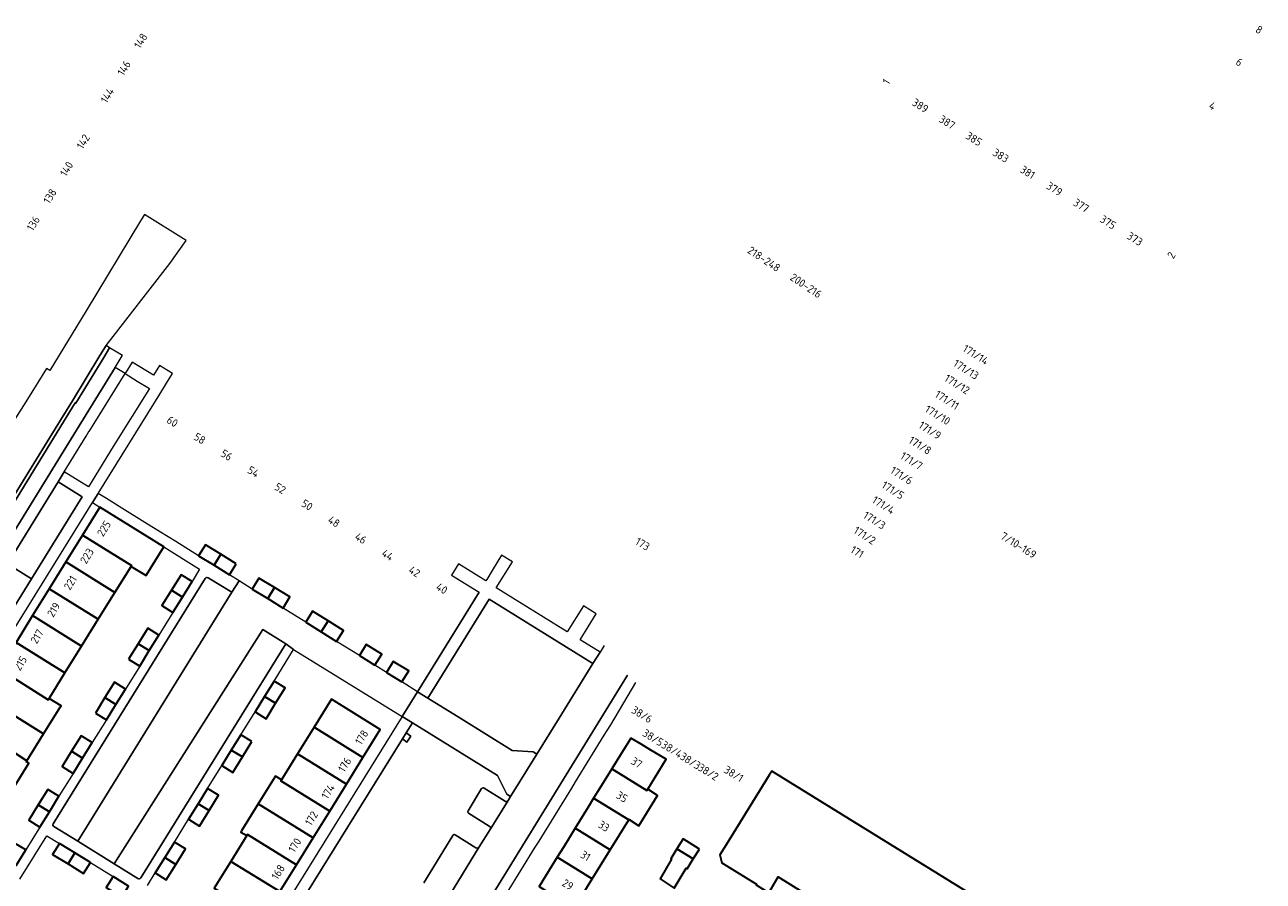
# Model space of a CAD drawing. Extents: x 150256 to 156914, y 461459 to 469481.
# Tile 439 of 656: x 156013 to 156225, y 464374 to 464521. Entities that reach past the tile are written whole.
import ezdxf
from ezdxf.enums import TextEntityAlignment as Align

# ---------------------------------------------------------------- set-up
doc = ezdxf.new("R2010")
doc.units = 0
doc.header["$LTSCALE"] = 0.75
for name, color, linetype, lineweight in [('B-RO-IE-TERREINAFSCHEIDING_KUNSTMATIG_MUUR-G', 251, 'IE-TERREINAFSCHEIDING-KUNSTMATIG-DICHT', 18), ('B-RO-OG-BEBOUWING-GV', 6, 'CONTINUOUS', 35), ('B-RO-OG-BEBOUWING-T18', 1, 'CONTINUOUS', 18), ('B-RO-OG-TERREIN_CULTUURSCHEIDING-GV', 251, 'CONTINUOUS', 18), ('B-RO-VH-VERHARDING_ASFALT-GV', 251, 'CONTINUOUS', 18), ('B-RO-VH-VERHARDING_BETONSTRAATSTEEN-GV', 251, 'CONTINUOUS', 18), ('B-RO-VH-VERHARDING_OPEN-GV', 251, 'CONTINUOUS', 18), ('B-RO-VH-VERHARDING_TEGEL-GV', 251, 'CONTINUOUS', 18)]:
    doc.layers.add(name, color=color, linetype=linetype, lineweight=lineweight)
doc.styles.add('NLCS-ISO-M200-T18', font='NLCS-ISO.ttf', dxfattribs={"height": 360})
doc.linetypes.add('IE-TERREINAFSCHEIDING-KUNSTMATIG-DICHT', pattern='A,8,-1,[82,NLCS.SHX,S=0.75,R=90,X=0,Y=0],-1', length=10)

msp = doc.modelspace()

# ---------------------------------------------------------------- linework, layer by layer
at = {"layer": 'B-RO-IE-TERREINAFSCHEIDING_KUNSTMATIG_MUUR-G'}
msp.add_lwpolyline([(156080.186, 464406.855), (156090.717, 464423.874)], dxfattribs=at)
at = {"layer": 'B-RO-OG-BEBOUWING-GV'}
for points in [[(156033.854, 464426.84), (156036.813, 464431.604), (156025.879, 464438.424), (156022.905, 464433.629), (156031.278, 464428.437), (156031.191, 464428.296), (156033.783, 464426.727)], [(156022.905, 464433.629), (156020.06, 464429.039), (156028.432, 464423.848), (156031.191, 464428.296), (156031.278, 464428.437)], [(156042.753, 464430.115), (156045.39, 464428.486), (156046.543, 464430.354), (156043.905, 464431.98)], [(156049.182, 464428.728), (156046.543, 464430.354), (156045.39, 464428.486), (156048.028, 464426.856)], [(156020.06, 464429.039), (156017.214, 464424.45), (156025.585, 464419.259), (156028.432, 464423.848)], [(156041.627, 464425.675), (156039.744, 464426.848), (156038.105, 464424.212), (156039.987, 464423.041)], [(156051.929, 464424.414), (156054.574, 464422.792), (156055.728, 464424.679), (156053.077, 464426.296)], [(156014.368, 464419.861), (156022.738, 464414.671), (156025.585, 464419.259), (156017.214, 464424.45)], [(156038.105, 464424.212), (156036.466, 464421.577), (156038.346, 464420.407), (156039.987, 464423.041)], [(156054.574, 464422.792), (156057.218, 464421.169), (156058.38, 464423.062), (156055.728, 464424.679)], [(156022.738, 464414.671), (156014.368, 464419.861), (156011.523, 464415.271), (156019.891, 464410.082)], [(156061.1, 464418.732), (156063.731, 464417.093), (156064.898, 464418.971), (156062.261, 464420.605)], [(156066.362, 464415.453), (156067.535, 464417.336), (156064.898, 464418.971), (156063.731, 464417.093)], [(156034.307, 464413.881), (156035.943, 464416.516), (156034.041, 464417.697), (156032.414, 464415.051)], [(156011.523, 464415.271), (156008.677, 464410.682), (156017.045, 464405.493), (156017.178, 464405.708), (156019.891, 464410.082)], [(156030.786, 464412.405), (156032.672, 464411.245), (156034.307, 464413.881), (156032.414, 464415.051)], [(156070.268, 464413.035), (156072.904, 464411.398), (156074.071, 464413.279), (156071.423, 464414.911)], [(156008.677, 464410.682), (156005.831, 464406.092), (156016.243, 464399.637), (156019.09, 464404.225), (156019.222, 464404.44), (156017.178, 464405.708), (156017.045, 464405.493)], [(156074.893, 464410.161), (156077.52, 464408.525), (156078.687, 464410.398), (156076.058, 464412.033)], [(156028.615, 464404.68), (156030.254, 464407.314), (156028.357, 464408.494), (156026.726, 464405.85)], [(156054.031, 464406.043), (156055.916, 464404.879), (156057.544, 464407.519), (156055.659, 464408.682)], [(156005.831, 464406.092), (156002.986, 464401.503), (156011.351, 464396.316), (156013.396, 464395.048), (156016.243, 464399.637)], [(156025.095, 464403.206), (156026.976, 464402.046), (156028.615, 464404.68), (156026.726, 464405.85)], [(156054.031, 464406.043), (156052.402, 464403.403), (156054.287, 464402.24), (156055.916, 464404.879)], [(156070.868, 464395.608), (156073.829, 464400.384), (156065.458, 464405.557), (156062.505, 464400.793)], [(156002.986, 464401.503), (156000.14, 464396.914), (156008.504, 464391.727), (156010.978, 464390.193), (156013.691, 464394.612), (156013.283, 464394.865), (156013.396, 464395.048), (156011.351, 464396.316)], [(156051.862, 464398.345), (156049.976, 464399.507), (156048.344, 464396.87), (156050.234, 464395.704)], [(156068.022, 464391.018), (156070.868, 464395.608), (156062.505, 464400.793), (156059.659, 464396.203)], [(156024.547, 464398.152), (156022.65, 464399.324), (156021.019, 464396.682), (156022.916, 464395.511)], [(156116.689, 464398.921), (156116.158, 464398.062), (156115.645, 464397.232), (156113.439, 464393.665), (156119.427, 464389.935), (156119.588, 464390.196), (156122.74, 464395.294), (156120.124, 464396.862), (156118.426, 464397.879)], [(156021.019, 464396.682), (156019.387, 464394.041), (156021.284, 464392.869), (156022.916, 464395.511)], [(156050.234, 464395.704), (156048.344, 464396.87), (156046.713, 464394.234), (156048.606, 464393.062)], [(156068.022, 464391.018), (156059.659, 464396.203), (156056.932, 464391.807), (156056.813, 464391.614), (156065.176, 464386.428)], [(156113.439, 464393.665), (156111.401, 464390.369), (156110.327, 464388.631), (156116.333, 464384.932), (156116.373, 464384.996), (156118.03, 464383.927), (156121.274, 464389.089), (156119.588, 464390.196), (156119.427, 464389.935)], [(156177.077, 464349.876), (156178.655, 464352.427), (156184.487, 464361.854), (156186.459, 464365.042), (156140.795, 464393.29), (156140.373, 464392.607), (156132.991, 464380.676), (156131.913, 464378.933), (156132.264, 464377.599), (156138.174, 464373.943), (156138.097, 464373.818), (156140.276, 464372.481), (156141.882, 464375.176), (156150.779, 464369.672), (156149.833, 464368.143), (156153.472, 464365.891), (156154.418, 464367.421), (156158.118, 464365.132), (156156.54, 464362.582), (156167.085, 464356.058), (156168.663, 464358.609), (156169.556, 464358.057), (156167.978, 464355.506)], [(156055.799, 464392.243), (156052.948, 464387.656), (156062.33, 464381.839), (156065.176, 464386.428), (156056.813, 464391.614), (156056.932, 464391.807), (156055.92, 464392.438)], [(156015.337, 464387.508), (156017.232, 464386.333), (156018.867, 464388.968), (156016.972, 464390.143)], [(156042.657, 464387.686), (156044.548, 464386.519), (156046.173, 464389.164), (156044.289, 464390.321)], [(156015.598, 464383.698), (156017.232, 464386.333), (156015.337, 464387.508), (156013.703, 464384.874)], [(156044.548, 464386.519), (156042.657, 464387.686), (156041.024, 464385.05), (156042.923, 464383.874)], [(156052.948, 464387.656), (156050.098, 464383.068), (156049.969, 464382.86), (156051.008, 464382.237), (156051.128, 464382.43), (156059.484, 464377.249), (156062.33, 464381.839)], [(156107.183, 464383.545), (156113.17, 464379.816), (156116.333, 464384.932), (156110.327, 464388.631), (156109.401, 464387.133)], [(156113.17, 464379.816), (156107.183, 464383.545), (156105.202, 464380.341), (156104.106, 464378.568), (156110.096, 464374.843)], [(156009.659, 464378.32), (156011.539, 464377.159), (156013.173, 464379.793), (156011.279, 464380.957)], [(156020.426, 464377.395), (156021.594, 464379.287), (156018.955, 464380.921), (156017.78, 464379.025)], [(156036.973, 464378.489), (156038.857, 464377.324), (156040.486, 464379.957), (156038.602, 464381.123)], [(156048.28, 464377.841), (156056.639, 464372.659), (156059.484, 464377.249), (156051.128, 464382.43), (156051.008, 464382.237)], [(156128.41, 464379.952), (156125.613, 464381.67), (156124.574, 464379.979), (156127.371, 464378.26)], [(156024.233, 464377.652), (156021.594, 464379.287), (156020.426, 464377.395), (156023.072, 464375.766)], [(156038.857, 464377.324), (156036.973, 464378.489), (156035.344, 464375.856), (156037.228, 464374.691)], [(156110.096, 464374.843), (156104.106, 464378.568), (156103.166, 464377.049), (156100.985, 464373.522), (156106.981, 464369.805)], [(156127.371, 464378.26), (156124.574, 464379.979), (156123.535, 464378.287), (156123.64, 464378.223), (156121.693, 464374.859), (156124.098, 464373.264), (156126.162, 464376.674), (156126.333, 464376.569)], [(156056.639, 464372.659), (156048.28, 464377.841), (156045.433, 464373.253), (156053.793, 464368.069)], [(156029.594, 464371.712), (156030.76, 464373.595), (156028.121, 464375.228), (156026.956, 464373.345)]]:
    msp.add_lwpolyline(points, close=True, dxfattribs=at)
at = {"layer": 'B-RO-OG-TERREIN_CULTUURSCHEIDING-GV'}
for points in [[(156022.817, 464440.158), (156018.72, 464442.765), (156010.115, 464428.776), (156010.072, 464428.704), (156014.162, 464426.178)], [(156002.616, 464416.57), (156001.719, 464415.11), (156001.703, 464415.083), (156005.766, 464412.622), (156006.499, 464413.801), (156014.162, 464426.178), (156010.072, 464428.704), (156009.193, 464427.273)], [(156100.62, 464396.191), (156104.453, 464402.341), (156110.205, 464411.666), (156092.458, 464422.676), (156081.945, 464405.767), (156087.607, 464402.264), (156096.397, 464396.819), (156099.983, 464396.593)]]:
    msp.add_lwpolyline(points, close=True, dxfattribs=at)
for points in [[(156095.699, 464388.27), (156096.114, 464388.933), (156095.463, 464389.325), (156093.85, 464392.529), (156079.316, 464401.538), (156078.235, 464399.799), (156079.068, 464399.228), (156078.397, 464398.246), (156077.604, 464398.784), (156054.234, 464361.194), (156068.212, 464352.59), (156068.239, 464352.632)], [(156088.837, 464386.494), (156091.146, 464390.284)], [(156091.576, 464390.375), (156095.09, 464388.164)], [(156092.471, 464383.872), (156088.941, 464386.071)], [(156090.764, 464380.315), (156092.621, 464383.263)], [(156081.256, 464374.195), (156086.233, 464382.285)], [(156086.628, 464382.382), (156090.151, 464380.18)]]:
    msp.add_lwpolyline(points, dxfattribs=at)
for points in [[(156091.146, 464390.284, -0.416335), (156091.576, 464390.375)], [(156095.09, 464388.164, 0.4236713), (156095.699, 464388.27)], [(156088.941, 464386.071, -0.3969961), (156088.837, 464386.494)], [(156092.621, 464383.263, 0.4133865), (156092.471, 464383.872)], [(156086.233, 464382.285, -0.392956), (156086.628, 464382.382)], [(156090.151, 464380.18, 0.4124788), (156090.764, 464380.315)]]:
    msp.add_lwpolyline(points, format="xyb", dxfattribs=at)
at = {"layer": 'B-RO-VH-VERHARDING_ASFALT-GV'}
for points in [[(156004.96, 464430.304), (156019.136, 464453.32), (156021.156, 464456.6), (156025.881, 464464.329), (156026.968, 464466.043), (156037.848, 464480.116), (156040.622, 464484.002), (156033.508, 464488.467), (156032.815, 464487.366), (156023.547, 464472.002), (156017.315, 464461.771), (156016.745, 464462.136), (156013.468, 464456.877), (156010.369, 464451.903)], [(155977.094, 464378.944), (156021.888, 464451.59), (156028.469, 464462.314), (156029.686, 464464.281), (156029.69, 464464.286), (156029.735, 464464.343), (156027.497, 464465.659), (156026.514, 464464.029), (156021.75, 464456.182), (156021.646, 464456.262), (156019.641, 464453), (156005.447, 464429.908)], [(156005.447, 464429.908), (156019.641, 464453), (156021.646, 464456.262), (156021.75, 464456.182), (156026.514, 464464.029), (156027.497, 464465.659), (156026.968, 464466.043), (156025.881, 464464.329), (156021.156, 464456.6), (156019.136, 464453.32), (156004.96, 464430.304)], [(156112.113, 464414.759), (156111.413, 464413.624), (156110.205, 464411.666), (156104.453, 464402.341), (156100.62, 464396.191), (156096.114, 464388.933), (156095.699, 464388.27), (156092.621, 464383.263), (156090.764, 464380.315), (156085.02, 464370.995), (156083.329, 464368.272), (156077.617, 464358.986), (156076.335, 464356.949), (156072.124, 464350.178), (156071.063, 464348.449), (156068.466, 464344.214), (156062.767, 464334.95), (156059.833, 464330.109), (156058.916, 464328.622), (156056.116, 464324.097), (156052.307, 464317.947), (156027.953, 464278.622), (156023.068, 464270.546), (156000, 464233.303)], [(156091.329, 464369.369), (156116.119, 464409.671)]]:
    msp.add_lwpolyline(points, dxfattribs=at)
at = {"layer": 'B-RO-VH-VERHARDING_BETONSTRAATSTEEN-GV'}
for points in [[(156043.88, 464426.22), (156017.895, 464384.27)], [(156022.088, 464381.272), (156048.458, 464423.866), (156044.373, 464426.355)], [(156057.668, 464415.022), (156053.747, 464417.474), (156028.304, 464377.43), (156032.356, 464374.892)], [(156032.874, 464375.026), (156057.668, 464415.022)], [(156091.146, 464390.284), (156088.837, 464386.494)], [(156095.09, 464388.164), (156091.576, 464390.375)], [(156092.621, 464383.263), (156095.699, 464388.27)], [(156088.941, 464386.071), (156092.471, 464383.872)], [(156018.01, 464383.794), (156022.088, 464381.272)], [(156086.233, 464382.285), (156081.256, 464374.195)], [(156090.151, 464380.18), (156086.628, 464382.382)], [(156085.02, 464370.995), (156090.764, 464380.315)]]:
    msp.add_lwpolyline(points, dxfattribs=at)
for points in [[(156072.904, 464411.398), (156070.268, 464413.035), (156066.362, 464415.453), (156063.731, 464417.093), (156061.1, 464418.732), (156057.218, 464421.169), (156054.574, 464422.792), (156051.929, 464424.414), (156049.663, 464425.832), (156048.458, 464423.866), (156022.088, 464381.272), (156028.304, 464377.43), (156053.747, 464417.474), (156057.668, 464415.022), (156059, 464414.093), (156077.585, 464402.614), (156080.186, 464406.855), (156077.52, 464408.525), (156074.893, 464410.161)], [(156096.114, 464388.933), (156100.62, 464396.191), (156099.983, 464396.593), (156096.397, 464396.819), (156087.607, 464402.264), (156081.945, 464405.767), (156080.186, 464406.855), (156077.585, 464402.614), (156079.316, 464401.538), (156093.85, 464392.529), (156095.463, 464389.325)]]:
    msp.add_lwpolyline(points, close=True, dxfattribs=at)
for points in [[(156044.373, 464426.355, 0.4152362), (156043.88, 464426.22)], [(156091.576, 464390.375, 0.416335), (156091.146, 464390.284)], [(156095.699, 464388.27, -0.4236713), (156095.09, 464388.164)], [(156088.837, 464386.494, 0.3969961), (156088.941, 464386.071)], [(156017.895, 464384.27, 0.4477383), (156018.01, 464383.794)], [(156092.471, 464383.872, -0.4133865), (156092.621, 464383.263)], [(156086.628, 464382.382, 0.392956), (156086.233, 464382.285)], [(156090.764, 464380.315, -0.4124788), (156090.151, 464380.18)], [(156032.356, 464374.892, 0.4596621), (156032.874, 464375.026)]]:
    msp.add_lwpolyline(points, format="xyb", dxfattribs=at)
at = {"layer": 'B-RO-VH-VERHARDING_OPEN-GV'}
msp.add_lwpolyline([(156077.604, 464398.784), (156078.397, 464398.246), (156079.068, 464399.228), (156078.235, 464399.799)], close=True, dxfattribs=at)
at = {"layer": 'B-RO-VH-VERHARDING_TEGEL-GV'}
for points in [[(155985.496, 464376.12), (156024.611, 464439.203), (156025.549, 464440.735), (156036.097, 464457.755), (156037.243, 464459.605), (156038.266, 464461.256), (156036.053, 464462.621), (156035.033, 464460.975), (156031.398, 464463.228), (156030.184, 464461.263), (156032.261, 464459.992), (156034.329, 464458.726), (156028.163, 464448.782), (156023.904, 464441.913), (156019.755, 464444.448), (156018.72, 464442.765), (156022.817, 464440.158), (156014.162, 464426.178), (156006.499, 464413.801)], [(156010.115, 464428.776), (156018.72, 464442.765), (156019.755, 464444.448), (156023.519, 464450.566), (156023.988, 464451.328), (156024.029, 464451.305), (156024.044, 464451.329), (156024.915, 464452.743), (156030.184, 464461.263), (156028.469, 464462.314), (156021.888, 464451.59), (155977.094, 464378.944)], [(156044.373, 464426.355), (156048.458, 464423.866), (156049.663, 464425.832), (156048.028, 464426.856), (156045.39, 464428.486), (156042.753, 464430.115), (156038.851, 464432.53), (156036.211, 464434.159), (156033.572, 464435.787), (156029.6, 464438.253), (156026.97, 464439.881), (156025.549, 464440.735), (156024.611, 464439.203), (156025.879, 464438.424), (156036.813, 464431.604), (156042.905, 464427.799), (156041.627, 464425.675), (156039.987, 464423.041), (156038.346, 464420.407), (156035.943, 464416.516), (156034.307, 464413.881), (156032.672, 464411.245), (156030.254, 464407.314), (156028.615, 464404.68), (156026.976, 464402.046), (156024.547, 464398.152), (156022.916, 464395.511), (156021.284, 464392.869), (156018.867, 464388.968), (156017.232, 464386.333), (156015.598, 464383.698), (156013.173, 464379.793), (156011.539, 464377.159)], [(156017.895, 464384.27), (156043.88, 464426.22)], [(156052.402, 464403.403), (156054.031, 464406.043), (156055.659, 464408.682), (156059, 464414.093), (156057.668, 464415.022), (156032.874, 464375.026)], [(156116.119, 464409.671), (156091.329, 464369.369), (156092.963, 464368.33), (156094.869, 464371.417), (156095.392, 464372.264), (156100.344, 464380.284), (156100.977, 464381.309), (156106.575, 464390.377), (156107.222, 464391.424), (156112.144, 464399.396), (156112.657, 464400.226), (156113.241, 464401.17), (156117.564, 464408.409)], [(156004.318, 464362.389), (156027.348, 464348.095), (156040.958, 464339.68), (156056.614, 464330.014), (156058.916, 464328.622), (156059.833, 464330.109), (156056.471, 464332.174), (156041.839, 464341.187), (156053.182, 464359.497), (156071.063, 464348.449), (156072.124, 464350.178), (156068.239, 464352.632), (156068.212, 464352.59), (156054.234, 464361.194), (156077.604, 464398.784), (156078.235, 464399.799), (156079.316, 464401.538), (156077.585, 464402.614), (156052.526, 464362.239), (156051.577, 464360.689), (156040.151, 464342.255), (156035.713, 464345.003), (156035.449, 464344.576), (156000, 464366.519)], [(156034.023, 464373.721), (156035.344, 464375.856), (156036.973, 464378.489), (156038.602, 464381.123), (156041.024, 464385.05), (156042.657, 464387.686), (156044.289, 464390.321), (156046.713, 464394.234), (156048.344, 464396.87), (156049.976, 464399.507), (156052.402, 464403.403)], [(156032.356, 464374.892), (156028.304, 464377.43), (156022.088, 464381.272), (156018.01, 464383.794)], [(156012.199, 464374.782), (156016.812, 464382.223), (156018.955, 464380.921), (156021.594, 464379.287), (156024.233, 464377.652), (156028.121, 464375.228), (156030.76, 464373.595)]]:
    msp.add_lwpolyline(points, dxfattribs=at)
msp.add_lwpolyline([(156092.947, 464427.57), (156092.031, 464426.061), (156091.873, 464425.816), (156087.202, 464428.707), (156086.019, 464426.788), (156090.717, 464423.874), (156080.186, 464406.855), (156081.945, 464405.767), (156092.458, 464422.676), (156110.205, 464411.666), (156111.413, 464413.624), (156108.024, 464415.726), (156110.776, 464420.196), (156108.576, 464421.552), (156105.785, 464417.115), (156093.672, 464424.63), (156096.418, 464429.047), (156094.546, 464430.201)], close=True, dxfattribs=at)
for points in [[(156043.88, 464426.22, -0.4152362), (156044.373, 464426.355)], [(156018.01, 464383.794, -0.4477383), (156017.895, 464384.27)], [(156032.874, 464375.026, -0.4596621), (156032.356, 464374.892)]]:
    msp.add_lwpolyline(points, format="xyb", dxfattribs=at)

# ---------------------------------------------------------------- texts
at = {"layer": 'B-RO-OG-BEBOUWING-T18', "style": 'NLCS-ISO-M200-T18'}
for s, rotation, p in [('8', 328.5, (156224.156, 464520.069)), ('148', 58.6, (156032.848, 464518.171)), ('146', 58.6, (156029.997, 464513.503)), ('6', 328.5, (156220.762, 464514.534)), ('144', 58.6, (156027.147, 464508.835)), ('1', 58.2, (156160.377, 464511.176)), ('389', 328.2, (156166.207, 464507.091)), ('4', 328.5, (156216.174, 464507.052)), ('387', 328.2, (156170.794, 464504.242)), ('142', 58.6, (156023.013, 464500.928)), ('385', 328.2, (156175.381, 464501.393)), ('383', 328.2, (156179.968, 464498.544)), ('140', 58.6, (156020.166, 464496.263)), ('381', 328.2, (156184.556, 464495.694)), ('138', 58.6, (156017.319, 464491.599)), ('379', 328.2, (156189.143, 464492.845)), ('377', 328.2, (156193.73, 464489.996)), ('136', 58.6, (156014.472, 464486.935)), ('375', 328.2, (156198.317, 464487.147)), ('373', 328.2, (156202.904, 464484.298)), ('218-248', 326.3, (156139.466, 464480.858)), ('2', 58.2, (156209.132, 464481.508)), ('200-216', 326.3, (156146.644, 464476.295)), ('171/14', 327.9, (156175.679, 464464.49)), ('171/13', 327.9, (156174.032, 464461.962)), ('171/12', 327.9, (156172.501, 464459.434)), ('171/11', 327.9, (156170.772, 464456.729)), ('171/10', 328.3, (156169.175, 464454.156)), ('60', 328.2, (156038.271, 464453.061)), ('171/9', 327.9, (156167.857, 464451.558)), ('58', 328.2, (156042.951, 464450.162)), ('171/8', 327.9, (156166.163, 464448.984)), ('56', 328.2, (156047.542, 464447.317)), ('171/7', 327.9, (156164.705, 464446.333)), ('54', 328.2, (156052.132, 464444.473)), ('171/6', 327.9, (156163.004, 464443.832)), ('52', 328.2, (156056.723, 464441.628)), ('171/5', 327.9, (156161.519, 464441.315)), ('50', 328.2, (156061.313, 464438.784)), ('171/4', 327.9, (156159.902, 464438.77)), ('171/3', 327.9, (156158.361, 464436.167)), ('225', 58.2, (156026.56, 464434.761)), ('48', 328.2, (156065.904, 464435.94)), ('46', 328.2, (156070.495, 464433.095)), ('173', 329, (156118.706, 464432.107)), ('171/2', 327.9, (156156.696, 464433.571)), ('7/10-169', 328.2, (156183.002, 464431.9)), ('223', 58.2, (156023.65, 464430.069)), ('171', 328.3, (156155.404, 464430.751)), ('44', 328.2, (156075.085, 464430.251)), ('42', 328.2, (156079.676, 464427.406)), ('221', 58.2, (156020.805, 464425.479)), ('40', 328.2, (156084.355, 464424.507)), ('219', 58.2, (156017.959, 464420.89)), ('217', 58.2, (156015.114, 464416.301)), ('215', 58.2, (156012.268, 464411.711)), ('38/6', 328.6, (156118.59, 464402.96)), ('178', 58.2, (156070.649, 464399.05)), ('38/5', 328.1, (156120.472, 464399.004)), ('38/4', 328.2, (156123.71, 464396.992)), ('176', 58.2, (156067.745, 464394.367)), ('37', 328.3, (156117.685, 464394.724)), ('38/3', 328.1, (156126.891, 464395.016)), ('38/2', 328.1, (156129.947, 464393.118)), ('38/1', 328.4, (156134.28, 464392.8)), ('174', 58.2, (156064.899, 464389.777)), ('35', 328.3, (156115.176, 464388.869)), ('172', 58.2, (156062.053, 464385.187)), ('33', 328.3, (156112.079, 464383.858)), ('170', 58.2, (156059.208, 464380.598)), ('31', 328.3, (156108.937, 464378.776)), ('168', 58.2, (156056.362, 464376.008)), ('29', 328.3, (156105.906, 464373.874))]:
    msp.add_text(s, height=1.35, rotation=rotation, dxfattribs=at).set_placement(p, align=Align.MIDDLE)

doc.saveas('drawing.dxf')
